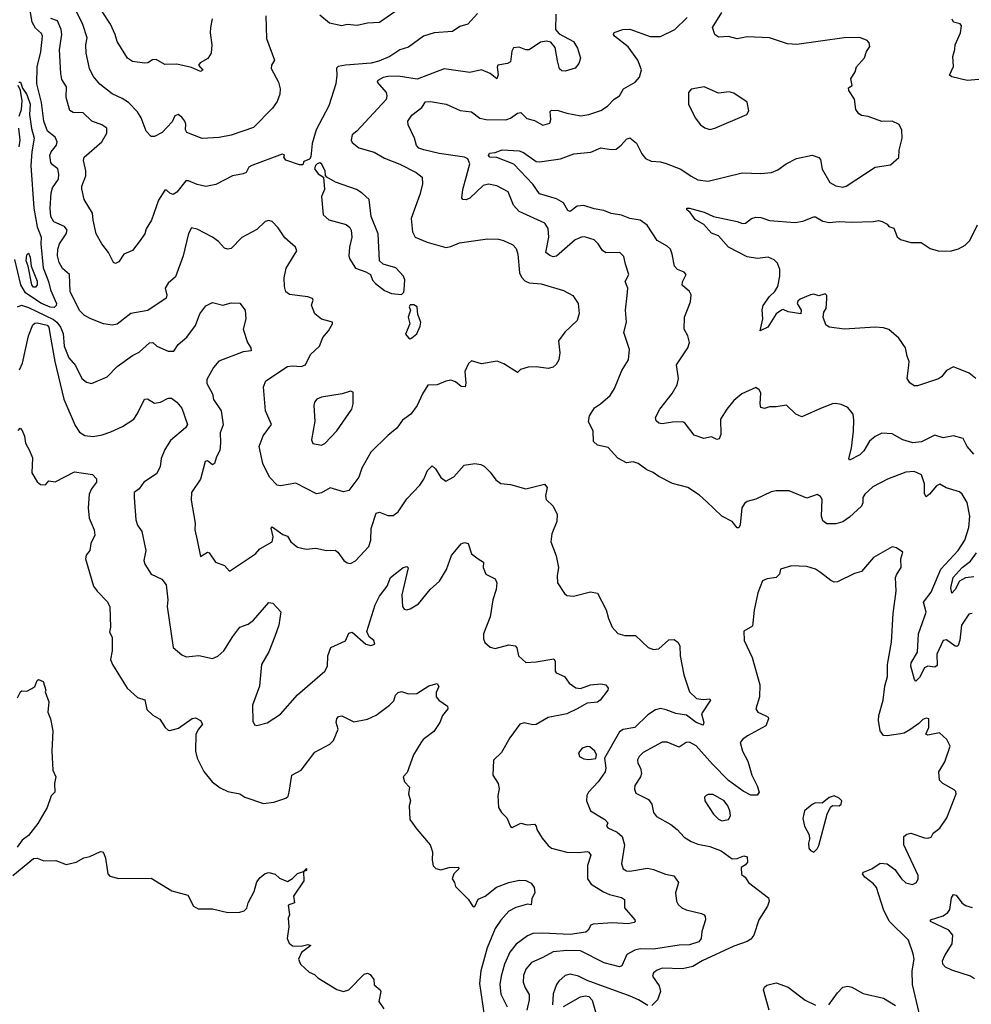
# Model space of a CAD drawing. Extents: x 1995161 to 2088924, y 769148 to 906007.
# Tile 270 of 335: x 2041963 to 2047550, y 859699 to 865482. Entities that reach past the tile are written whole.
import ezdxf

# ---------------------------------------------------------------- set-up
doc = ezdxf.new("R2010")
doc.units = 0

msp = doc.modelspace()

# ---------------------------------------------------------------- linework, layer by layer
at = {"layer": '0CON20XD'}
for points in [[(2045110.9, 865515), (2045108.8, 865425), (2045129.5, 865399.5), (2045215, 865353.8), (2045238, 865315), (2045256.2, 865255), (2045246, 865225), (2045225, 865198), (2045165, 865180), (2045145, 865182), (2045132.7, 865192.7), (2045120.5, 865240.5), (2045107.7, 865317.7), (2045080.7, 865350.7), (2045056.1, 865356.1), (2045020.9, 865349.1), (2044955, 865304.3), (2044935, 865304.4), (2044895, 865320.6), (2044862.6, 865317.4), (2044853.2, 865296.8), (2044844, 865235), (2044827.5, 865225), (2044770, 865215), (2044766.2, 865203.8), (2044773, 865157), (2044765, 865133.8), (2044725.5, 865165.5), (2044675, 865186.7), (2044605, 865171.1), (2044455, 865193.5), (2044296.7, 865133.3), (2044185, 865150.2), (2044125, 865148.9), (2044097.8, 865142.2), (2044065.8, 865125), (2044061.4, 865115), (2044114.2, 865055), (2044118.9, 865035), (2044115, 865013.8), (2043942.9, 864827.1), (2043914.4, 864805), (2043908.5, 864775), (2043915, 864761.4), (2043955, 864729.2), (2044044.3, 864704.3), (2044105, 864668.1), (2044195, 864632.5), (2044290, 864585), (2044325, 864557.5), (2044327.5, 864515), (2044312.9, 864455), (2044260.9, 864315), (2044268.8, 864235), (2044284.7, 864204.7), (2044355, 864175.5), (2044465, 864144.4), (2044495, 864150), (2044545, 864171.1), (2044710, 864195), (2044775, 864192.5), (2044803.3, 864185), (2044858.8, 864158.8), (2044877.9, 864137.9), (2044886.9, 864105), (2044897.7, 863995), (2044908.7, 863968.7), (2044928.7, 863948.7), (2044955, 863936.1), (2045025, 863930), (2045155, 863891.4), (2045211.2, 863861.2), (2045241.2, 863815), (2045247, 863757), (2045235.7, 863715), (2045164.3, 863645.7), (2045126, 863595), (2045134, 863525), (2045128, 863485), (2045112.7, 863457.3), (2045095, 863442), (2045065, 863434), (2044995, 863443.3), (2044948.3, 863441.7), (2044903, 863427), (2044885, 863410), (2044805, 863460), (2044765.7, 863475.7), (2044675, 863460.8), (2044615, 863478.8), (2044597.3, 863462.7), (2044575.8, 863415), (2044583.3, 863346.7), (2044577.5, 863325), (2044555, 863326.7), (2044522.5, 863355), (2044495, 863363.8), (2044465, 863359.2), (2044415, 863337.5), (2044360, 863335), (2044328, 863285), (2044296.2, 863216.2), (2044258.8, 863165), (2044210.9, 863129.1), (2044177.6, 863082.4), (2044125, 863040), (2044025, 862941.2), (2043972.1, 862847.9), (2043954.7, 862795), (2043895, 862717.5), (2043865, 862709.1), (2043785, 862731.4), (2043735, 862702.9), (2043705, 862696.9), (2043585, 862760), (2043495, 862744.4), (2043475, 862747.1), (2043429.7, 862795), (2043390.8, 862875), (2043369.4, 862975), (2043393.1, 863036.9), (2043440.8, 863105), (2043405.6, 863185), (2043394.5, 863325), (2043409.1, 863360.9), (2043535, 863444.3), (2043565, 863449.1), (2043615, 863445.5), (2043640.8, 863455), (2043670.8, 863515), (2043724, 863565), (2043742, 863615), (2043775.5, 863654.5), (2043800, 863695), (2043800, 863705), (2043735, 863722.5), (2043696.2, 863755), (2043676.2, 863805), (2043686.2, 863835), (2043682.5, 863845), (2043655, 863854), (2043547.3, 863867.3), (2043525, 863883.3), (2043517.1, 863915), (2043515.5, 863965), (2043528.1, 864021.9), (2043591.1, 864125), (2043581.4, 864145), (2043519.8, 864199.8), (2043480.3, 864260.3), (2043445, 864296.2), (2043425, 864302), (2043405, 864295.8), (2043355, 864250), (2043266.6, 864203.4), (2043205, 864137.1), (2043185, 864134.3), (2043165, 864140.8), (2043129.3, 864179.3), (2043095, 864204.3), (2043005, 864252.2), (2042971.4, 864258.6), (2042953.8, 864226.2), (2042923.3, 864095), (2042877.9, 863972.1), (2042835, 863933.8), (2042817.1, 863905), (2042826, 863864), (2042823.8, 863846.2), (2042715, 863774.3), (2042615, 863755.7), (2042535, 863694.5), (2042505, 863687.1), (2042455.8, 863695), (2042381.5, 863725), (2042344.4, 863745), (2042315, 863774.4), (2042259.5, 863885), (2042254.7, 863984.7), (2042215, 864020.9), (2042194.2, 864055), (2042185.4, 864095), (2042187.1, 864135), (2042196.4, 864165), (2042236.4, 864225), (2042240.9, 864245), (2042226.4, 864266.4), (2042164.4, 864295), (2042145.5, 864325), (2042142.1, 864375), (2042147.5, 864465), (2042155.5, 864495), (2042190, 864545), (2042193.8, 864575), (2042186.7, 864605), (2042155, 864628.6), (2042145, 864644), (2042140.8, 864685), (2042148.2, 864705), (2042180, 864745), (2042183.3, 864765), (2042171, 864791), (2042126.4, 864826.4), (2042103.8, 864885), (2042090.9, 864995), (2042064.4, 865105), (2042066.2, 865205), (2042086.4, 865293.6), (2042096.4, 865385), (2042090.1, 865400.1), (2042055, 865431.1), (2042036.3, 865466.3), (2042011, 865619)], [(2044651.7, 865518.3), (2044594.4, 865455.6), (2044547.6, 865442.4), (2044505, 865413.1), (2044395.5, 865404.5), (2044334.7, 865385.3), (2044245, 865320.6), (2044195.4, 865304.6), (2044135.2, 865264.8), (2044071.8, 865238.2), (2044027, 865227), (2043875, 865215.4), (2043832.8, 865207.2), (2043823.1, 865196.9), (2043825.5, 865155.5), (2043818.9, 865105), (2043778.6, 864975), (2043704.5, 864835.5), (2043679.2, 864755), (2043673, 864677), (2043665, 864663.3), (2043631.7, 864648.3), (2043625, 864630), (2043605, 864630), (2043526.4, 864656.4), (2043513.6, 864673.6), (2043517.5, 864687.5), (2043505, 864692.5), (2043326.2, 864625), (2043307.5, 864615), (2043292.5, 864585), (2043275, 864576.2), (2043213.3, 864565), (2043115, 864512.9), (2043055, 864501.4), (2043005, 864514.4), (2042955, 864536.2), (2042938, 864535), (2042885, 864469.5), (2042865, 864454.2), (2042845, 864462), (2042825, 864480), (2042815, 864480), (2042777.8, 864422.2), (2042737.5, 864305), (2042705.8, 864254.2), (2042698, 864225), (2042665, 864176.7), (2042624.4, 864125.6), (2042575, 864103.8), (2042545, 864060), (2042525, 864050), (2042513.3, 864055), (2042484.2, 864115), (2042445, 864166.2), (2042412.2, 864225), (2042393.8, 864305), (2042391.1, 864345), (2042341.9, 864425), (2042327.6, 864487.6), (2042327.8, 864505), (2042351.4, 864565), (2042350.8, 864595), (2042337.5, 864655), (2042342, 864675), (2042445, 864764.3), (2042475.6, 864815), (2042474.5, 864844.5), (2042446.2, 864865), (2042386.1, 864886.1), (2042335, 864935.5), (2042276.6, 864936.6), (2042257.9, 864947.9), (2042236.2, 865025), (2042236.9, 865086.9), (2042211.1, 865131.1), (2042205.3, 865165.3), (2042196.4, 865305), (2042210.3, 865395), (2042207.1, 865425), (2042185, 865474.3), (2042145, 865488)], [(2043408.6, 865505), (2043411.7, 865371.7), (2043459.2, 865245), (2043442, 865215), (2043440, 865195), (2043482.2, 865115), (2043491.9, 865075), (2043491.1, 865045), (2043475, 865001.2), (2043447.9, 864962.1), (2043335, 864848.1), (2043205, 864803.3), (2043135, 864790), (2043035, 864783.1), (2042945, 864819.2), (2042936.7, 864835), (2042938.3, 864868.3), (2042932.9, 864885), (2042915, 864910), (2042894.2, 864925.8), (2042873.2, 864916.8), (2042857.3, 864882.7), (2042800.3, 864819.7), (2042755, 864796.2), (2042735, 864796.7), (2042705, 864826.7), (2042677.1, 864905), (2042655, 864940), (2042601.4, 864995), (2042565, 865019.1), (2042505, 865046.4), (2042433.5, 865103.5), (2042395, 865149.2), (2042373.5, 865195), (2042352.7, 865285), (2042352.3, 865335), (2042360, 865375), (2042334, 865454), (2042280.3, 865560.3)], [(2043037.5, 865185), (2043025, 865177.5), (2042971.2, 865201.2), (2042885, 865220.6), (2042815, 865218.8), (2042765, 865247.5), (2042743, 865247), (2042715, 865229.2), (2042695, 865227.1), (2042625, 865236.2), (2042596.7, 865255), (2042535, 865354.2), (2042524.5, 865395), (2042496.2, 865455), (2042443.1, 865535)], [(2044165, 865527.5), (2044075, 865465.8), (2044005, 865461.5), (2043945, 865448.2), (2043885.8, 865454.2), (2043855, 865446.2), (2043781.8, 865461.8), (2043725, 865508)], [(2047565, 862930), (2047526, 862975), (2047502.9, 863022.9), (2047445, 863038.1), (2047385, 863025.8), (2047335, 863042), (2047257.6, 863002.4), (2047206.9, 862996.9), (2047148, 863015), (2047085, 863049.4), (2047025, 863052.9), (2046985, 863034.4), (2046953, 863007), (2046919.9, 862950.1), (2046895, 862925.4), (2046834.4, 862894.4), (2046830.8, 862905), (2046846.4, 862965), (2046858.2, 863065), (2046859.7, 863129.7), (2046855.6, 863165.6), (2046824.4, 863204.4), (2046785, 863222.5), (2046755, 863227.1), (2046735, 863225.6), (2046665, 863198.9), (2046555, 863150), (2046520, 863165), (2046465, 863218.8), (2046405, 863208), (2046365, 863208.8), (2046335, 863198.8), (2046315, 863203.3), (2046310, 863225), (2046315, 863290), (2046305, 863307.5), (2046285, 863322.5), (2046203.3, 863285), (2046155, 863246), (2046114.4, 863195), (2046078.1, 863135), (2046080, 863045), (2046069.7, 863020.3), (2046055, 863016.2), (2046025, 863031.2), (2045978.8, 863021.2), (2045922.6, 863042.6), (2045865.6, 863115.6), (2045855, 863120.8), (2045795, 863118.6), (2045735, 863108.1), (2045715, 863111.4), (2045700, 863125), (2045695.8, 863145), (2045720.8, 863195), (2045794.5, 863285.5), (2045822.6, 863337.4), (2045831.1, 863375), (2045818.6, 863455), (2045886, 863555), (2045896, 863585), (2045886.2, 863625), (2045863.8, 863665), (2045865.7, 863735), (2045900.6, 863825), (2045905.6, 863865), (2045895.8, 863885), (2045853.1, 863923.1), (2045855, 863942.5), (2045876.7, 863985), (2045865, 863998.8), (2045825, 864014.2), (2045806.9, 864035), (2045794.6, 864105), (2045783.5, 864133.5), (2045765, 864151.5), (2045705, 864185.5), (2045646.4, 864275), (2045605, 864303.6), (2045545, 864314.5), (2045495.6, 864334.4), (2045435, 864343.1), (2045391.8, 864361.8), (2045335, 864370.7), (2045275, 864391.2), (2045235, 864386.8), (2045195, 864355.6), (2045181.9, 864361.9), (2045155, 864407.1), (2045115, 864429.7), (2045015, 864458.5), (2044974.8, 864515), (2044863.8, 864633.8), (2044765, 864672.9), (2044723.8, 864675), (2044714.5, 864685), (2044722.2, 864697.8), (2044755, 864701.9), (2044795, 864717.1), (2044895, 864710.8), (2044921, 864701), (2044995, 864649.6), (2045015, 864646.4), (2045137.5, 864665), (2045215.6, 864694.4), (2045316.8, 864703.2), (2045375, 864729.4), (2045435, 864719.5), (2045465, 864720.6), (2045495, 864744), (2045525, 864780.8), (2045545, 864788.8), (2045585, 864756.2), (2045614.7, 864694.7), (2045637.3, 864667.3), (2045670.9, 864650.9), (2045725, 864646.9), (2045757.6, 864637.6), (2045845, 864604.5), (2045905, 864562.2), (2045945, 864542.2), (2046005, 864534.4), (2046205, 864582.5), (2046315, 864578.9), (2046376.6, 864583.4), (2046415, 864599.2), (2046463.8, 864635), (2046523.4, 864666.6), (2046615, 864686.2), (2046655, 864672), (2046665, 864661.2), (2046675, 864604), (2046718.8, 864525), (2046755, 864505.8), (2046795, 864498), (2046816.2, 864505), (2046985, 864615.8), (2047075, 864630), (2047125, 864673.3), (2047126, 864715), (2047143.8, 864785), (2047143, 864833), (2047126.1, 864866.1), (2047085, 864886), (2047025, 864884.3), (2046945, 864914.2), (2046905, 864919.2), (2046889.1, 864929.1), (2046871.2, 864955), (2046863.3, 865015), (2046830, 865065), (2046828.3, 865081.7), (2046850, 865095), (2046842.5, 865135), (2046867.5, 865175), (2046876.7, 865205), (2046922.3, 865257.7), (2046934, 865295), (2046953.8, 865325), (2046951.2, 865345), (2046938.8, 865358.8), (2046895, 865377.5), (2046804.4, 865374.4), (2046525, 865335.3), (2046470.8, 865340.8), (2046365, 865375.6), (2046235, 865381.3), (2046175, 865368.6), (2046125, 865382.5), (2046065, 865379.4), (2046045, 865394.4), (2046030.9, 865435), (2046085, 865523.3)], [(2043093.6, 865486.4), (2043082.5, 865435), (2043080.8, 865405), (2043092, 865335), (2043088, 865285), (2043067, 865253), (2043021.7, 865228.3), (2043012.5, 865215), (2043037.5, 865185)], [(2045175, 864932.1), (2045257, 864917), (2045305, 864925.6), (2045375, 864948.6), (2045415, 864974.2), (2045454, 865015), (2045483.8, 865035), (2045508.6, 865075), (2045576.2, 865115), (2045601.4, 865145), (2045613.2, 865186.8), (2045592.5, 865245), (2045535, 865323.3), (2045456, 865385), (2045450, 865395), (2045452.7, 865407.3), (2045505, 865424.4), (2045545, 865425.4), (2045665, 865382.9), (2045725, 865383.8), (2045809.4, 865425), (2045881.5, 865495)], [(2047595, 865131.2), (2047525, 865123.8), (2047436.1, 865146.1), (2047421.2, 865155), (2047446.1, 865206.1), (2047441.2, 865265), (2047454, 865306), (2047455.8, 865335), (2047486.2, 865405), (2047493.3, 865445), (2047485, 865457.5), (2047445, 865467.5), (2047436.7, 865485)], [(2041957.5, 865115), (2041967.5, 865115), (2041978.9, 865078.9), (2042005, 865043.1), (2042025.1, 864985), (2042021.3, 864925), (2042033.2, 864843.2), (2042048.9, 864785), (2042033.4, 864706.6), (2042028.4, 864625), (2042045.1, 864375), (2042066, 864266), (2042089.4, 864205), (2042086.3, 864165), (2042101.2, 864025), (2042131.7, 863945), (2042143, 863895), (2042178.3, 863815), (2042177.3, 863802.7), (2042165, 863791.9)], [(2041960.3, 864915), (2041973.5, 864955), (2041977.5, 865005), (2041966.9, 865066.9), (2041953.6, 865095)], [(2046015, 864837.5), (2046045, 864844.2), (2046232.5, 864925), (2046243.6, 864946.4), (2046235, 864997.5), (2046155, 865050), (2046128.3, 865058.3), (2046065, 865050), (2045981.7, 865088.3), (2045905, 865073.3), (2045890, 865055), (2045890, 864985), (2045928.8, 864905), (2045960, 864865), (2045985, 864846), (2046015, 864837.5)], [(2047555, 861994.5), (2047535, 861990), (2047492.7, 861925), (2047482.7, 861837.3), (2047473, 861807), (2047465, 861800), (2047455, 861802.5), (2047405, 861840), (2047385, 861836), (2047348.1, 861755), (2047350.4, 861689.6), (2047335, 861679.5), (2047294.2, 861684.2), (2047275, 861675.7), (2047245, 861619.2), (2047225, 861596.2), (2047217, 861607), (2047194.8, 861685), (2047197.5, 861705), (2047233.5, 861766.5), (2047240.5, 861875), (2047285, 862001.2), (2047269.2, 862060.8), (2047315, 862120), (2047370.4, 862255), (2047472.5, 862365), (2047511.8, 862425), (2047535, 862498.8), (2047541.4, 862565), (2047525, 862645.8), (2047495.6, 862695), (2047479.8, 862709.8), (2047401.7, 862731.7), (2047365, 862753.1), (2047345, 862743.6), (2047305, 862694.4), (2047285, 862680), (2047275, 862697.5), (2047274.5, 862755.5), (2047257.9, 862807.9), (2047215, 862827.5), (2047165, 862824.2), (2047057, 862783), (2046972.2, 862737.8), (2046925, 862695.8), (2046913.6, 862676.4), (2046913.6, 862645), (2046905.6, 862625), (2046835, 862559.5), (2046795, 862532.7), (2046755, 862521.8), (2046700.9, 862520.9), (2046678.3, 862538.3), (2046670, 862565), (2046674.2, 862664.2), (2046665, 862681.2), (2046645, 862693.8), (2046585, 862671.2), (2046480, 862715), (2046405, 862715.7), (2046375, 862709.2), (2046285, 862665.8), (2046235, 862652.9), (2046218.7, 862641.3), (2046203.5, 862615), (2046192, 862515), (2046185, 862496.7), (2046175, 862496.7), (2046145.5, 862535.5), (2046085, 862566), (2045995, 862651.4), (2045955, 862688.6), (2045885, 862734), (2045795, 862757.5), (2045715, 862798.6), (2045682.5, 862822.5), (2045645, 862837.3), (2045595, 862875.5), (2045565, 862884.3), (2045525, 862879.4), (2045475, 862907.3), (2045418.8, 862968.8), (2045355, 862982.5), (2045331.9, 863005), (2045330, 863065), (2045301.9, 863121.9), (2045308.1, 863155), (2045337.8, 863202.2), (2045373.8, 863225), (2045429.2, 863275), (2045454.2, 863315.8), (2045497.6, 863422.4), (2045537.1, 863485), (2045542.9, 863545), (2045510, 863645), (2045525.7, 863705), (2045519.4, 863775), (2045528.9, 863861.1), (2045534.4, 863905), (2045518.1, 863945), (2045540, 863985), (2045519.2, 864045), (2045510.8, 864090.8), (2045486.7, 864115), (2045405, 864112.2), (2045385, 864127.1), (2045359.4, 864165), (2045335, 864188.1), (2045285.5, 864205.5), (2045265, 864205.6), (2045225, 864188.6), (2045115, 864093.6), (2045095, 864090), (2045075, 864096.8), (2045052.7, 864115), (2045070.3, 864205), (2045065.2, 864255.2), (2045046.4, 864286.4), (2044895.9, 864355.9), (2044861.7, 864391.7), (2044831.2, 864471.2), (2044765, 864506), (2044715, 864515.8), (2044685, 864508.6), (2044605, 864434.2), (2044585, 864424.3), (2044565, 864426.2), (2044559.2, 864435), (2044564.7, 864485.3), (2044586.8, 864563.2), (2044605.6, 864635), (2044593.8, 864665), (2044573.8, 864673.8), (2044425, 864695.2), (2044335, 864716.8), (2044307, 864727), (2044292.3, 864742.3), (2044280.6, 864785), (2044244.5, 864865), (2044241.8, 864885), (2044265, 864921.4), (2044323.2, 864966.8), (2044345, 865000), (2044375, 865002.2), (2044466.1, 864986.1), (2044548.3, 864948.3), (2044615, 864941.5), (2044665, 864902.5), (2044702.5, 864895), (2044817.3, 864892.7), (2044845, 864902.7), (2044885, 864932.5), (2044905, 864936.9), (2044940.5, 864900.5), (2044985, 864890.6), (2045035, 864863.3), (2045076, 864875), (2045081.9, 864895), (2045078, 864942), (2045085, 864950), (2045125, 864948.9), (2045175, 864932.1)], [(2041959.1, 864735), (2041965.8, 864775), (2041957.1, 864845)], [(2044205, 863867.5), (2044217.7, 863882.3), (2044220, 863895), (2044223.6, 863953.6), (2044216.7, 863975), (2044171.2, 864025), (2044097.5, 864045), (2044075.9, 864065.9), (2044067.1, 864225), (2044025.8, 864325), (2044014, 864425), (2043973.7, 864463.7), (2043940, 864485), (2043817.4, 864527.4), (2043766.7, 864556.7), (2043757.5, 864567.5), (2043755.8, 864595), (2043735, 864636.2), (2043725, 864641.2), (2043710, 864635), (2043700, 864625), (2043693.8, 864605), (2043715, 864576.7), (2043747.5, 864557.5), (2043752, 864485), (2043735.8, 864444.2), (2043744.2, 864335), (2043777.1, 864307.1), (2043878.8, 864278.8), (2043900.5, 864260.5), (2043908.8, 864245), (2043913.8, 864205), (2043899.2, 864145), (2043896, 864095), (2043900.8, 864075), (2043935, 864023.3), (2043995, 864001.2), (2044023.3, 863985), (2044035, 863952.5), (2044051.7, 863931.7), (2044105, 863891.2), (2044145, 863874), (2044205, 863867.5)], [(2047576, 863375), (2047536.7, 863405), (2047445, 863443.3), (2047405, 863422), (2047375.8, 863385), (2047357.7, 863372.3), (2047235, 863332.2), (2047215, 863331.1), (2047189.3, 863349.3), (2047174.2, 863374.2), (2047180.8, 863435), (2047186, 863475), (2047172.5, 863505), (2047163.8, 863555), (2047125, 863611.2), (2047065, 863661.4), (2047035, 863671.9), (2046985, 863676.9), (2046805, 863664.2), (2046715.9, 863675.9), (2046695, 863690), (2046681.2, 863735), (2046683.3, 863765), (2046697.5, 863785), (2046702.5, 863845), (2046701.7, 863861.7), (2046691.7, 863871.7), (2046655, 863860), (2046625, 863868.8), (2046605, 863866), (2046545, 863841.2), (2046531.2, 863828.8), (2046528, 863815), (2046551.2, 863775), (2046550, 863755), (2046475, 863766.2), (2046445, 863778.8), (2046435, 863776.2), (2046405, 863753.8), (2046355.8, 863675), (2046310, 863655), (2046325.6, 863724.4), (2046321.9, 863778.1), (2046327, 863803), (2046364.4, 863855.6), (2046396, 863885), (2046414, 863915), (2046426.2, 863975), (2046426, 864015), (2046411.4, 864051.4), (2046391.9, 864071.9), (2046356.4, 864086.4), (2046295, 864078.9), (2046235, 864090), (2046123.8, 864145), (2046065, 864213.3), (2046025, 864228.8), (2045979.1, 864279.1), (2045928.8, 864308.8), (2045900, 864350), (2045880, 864365), (2045880, 864375), (2045895, 864375.8), (2045981.9, 864351.9), (2046035.6, 864325.6), (2046175, 864295.8), (2046206.1, 864283.9), (2046225, 864286.7), (2046260, 864315), (2046285, 864322.5), (2046315, 864320), (2046365, 864303.3), (2046515, 864290.4), (2046561.7, 864298.3), (2046625, 864324.3), (2046635, 864324.2), (2046679.1, 864299.1), (2046715, 864290.8), (2046775, 864297.1), (2046845, 864292.9), (2046976.7, 864296.7), (2047005, 864302), (2047025.8, 864295.8), (2047055, 864280), (2047066.4, 864266.4), (2047095, 864256.7), (2047115, 864206.7), (2047135, 864190), (2047195, 864174), (2047255, 864173.8), (2047308.8, 864138.8), (2047355, 864123.3), (2047425, 864123.1), (2047475, 864135.6), (2047513.4, 864156.6), (2047540.8, 864185), (2047586.4, 864276.4)], [(2042165, 863791.9), (2042142.7, 863792.7), (2042086.8, 863816.8), (2041998, 863878), (2041968.9, 863925), (2041935, 864072.5)], [(2042045, 863910.8), (2042034.1, 863924.1), (2042013.4, 864033.4), (2042002, 864065), (2042005, 864100), (2042015, 864111.2), (2042025, 864086.2), (2042030.8, 864035), (2042065, 863946), (2042064.7, 863925), (2042055, 863911.1), (2042045, 863910.8)], [(2041949.5, 863795), (2041974, 863806), (2042015, 863792.3), (2042161.9, 863721.9), (2042181.3, 863705), (2042202.3, 863675), (2042217.9, 863637.9), (2042223.8, 863565), (2042250.8, 863495), (2042290.8, 863450.8), (2042328.8, 863375), (2042355, 863352), (2042385, 863344.2), (2042476.7, 863385), (2042535, 863445.8), (2042625, 863508.8), (2042665, 863529.2), (2042725, 863584.4), (2042745, 863585.7), (2042768.8, 863565), (2042835, 863534.2), (2042867.5, 863535), (2042893.8, 863575), (2042943.5, 863616.5), (2042995.5, 863685), (2043021.1, 863755), (2043055, 863802), (2043095, 863820), (2043155, 863804.2), (2043205, 863818), (2043255, 863816.7), (2043286.2, 863775), (2043290, 863725), (2043275.8, 863665), (2043300, 863585), (2043320, 863555), (2043323, 863537), (2043275, 863530.4), (2043133.1, 863476.9), (2043100.7, 863439.3), (2043061.6, 863368.4), (2043061.7, 863345), (2043095.2, 863285), (2043101.4, 863251.4), (2043145.5, 863185), (2043158.1, 863101.9), (2043139.2, 863055), (2043142.6, 862997.4), (2043137.9, 862952.1), (2043118, 862915), (2043107.5, 862875), (2043095, 862868), (2043065, 862890), (2043052.7, 862887.3), (2043025, 862784), (2042971.9, 862705), (2042970.5, 862660.5), (2042994, 862525), (2042991.2, 862485), (2043005.5, 862424.5), (2043025, 862330), (2043065, 862353.8), (2043075, 862350), (2043113.3, 862295), (2043165.7, 862275.7), (2043195, 862243.8), (2043346.7, 862345), (2043373.8, 862375), (2043445.3, 862414.7), (2043451.8, 862445), (2043440, 862495), (2043445, 862502.5), (2043508, 862458), (2043535, 862448), (2043554.7, 862414.7), (2043595, 862384.4), (2043645, 862372.2), (2043702.1, 862377.9), (2043765, 862364), (2043815, 862366.2), (2043830, 862355), (2043866.7, 862305), (2043885, 862292), (2043905, 862288.8), (2043935, 862303.8), (2044012.4, 862387.6), (2044024.4, 862425), (2044025.8, 862494.2), (2044056.7, 862583.3), (2044075, 862588.9), (2044125, 862570), (2044155, 862570), (2044185, 862592), (2044235, 862667.5), (2044312.4, 862747.6), (2044336.1, 862783.9), (2044356.4, 862833.6), (2044385, 862861.2), (2044404.3, 862844.3), (2044435, 862793.8), (2044465, 862771.2), (2044512.4, 862797.6), (2044573.1, 862865), (2044635.5, 862875.5), (2044670.2, 862870.2), (2044689.8, 862859.8), (2044725.8, 862825), (2044759.1, 862779.1), (2044787.7, 862757.7), (2044845, 862751.4), (2044935, 862726.9), (2045045, 862753.8), (2045059.2, 862735), (2045050.8, 862685), (2045054.2, 862664.2), (2045094.1, 862624.1), (2045118.6, 862575), (2045116.7, 862535), (2045087.7, 862462.3), (2045081.2, 862415), (2045112.3, 862332.3), (2045122.5, 862285), (2045125.8, 862265), (2045118.8, 862215), (2045121.2, 862175), (2045160.8, 862110.8), (2045175, 862100), (2045215, 862096.2), (2045315, 862122), (2045355, 862113.3), (2045406.8, 862016.8), (2045419.2, 861965), (2045440.8, 861915), (2045475, 861876), (2045515, 861864.2), (2045577.5, 861865), (2045653.3, 861795), (2045685, 861782), (2045715, 861787.5), (2045775, 861840), (2045805, 861842), (2045826.4, 861826.4), (2045839.2, 861805), (2045841.4, 861745), (2045862.5, 861635), (2045896.2, 861535), (2045936.7, 861495), (2045975, 861488.6), (2046015, 861492.5), (2046018.8, 861485), (2045966.9, 861405), (2045980.5, 861355), (2045975, 861338), (2045935, 861354.6), (2045877.8, 861397.8), (2045815, 861407.1), (2045759, 861429), (2045725, 861436.3), (2045695, 861428), (2045650.6, 861399.4), (2045575, 861325.5), (2045506.4, 861313.6), (2045485, 861300), (2045396, 861145), (2045404.2, 861085), (2045400.8, 861065), (2045359.2, 861005), (2045302.5, 860945), (2045292.5, 860925), (2045290.8, 860895), (2045314.4, 860835), (2045398.6, 860785), (2045416, 860765), (2045407.5, 860745), (2045416.7, 860735), (2045470.9, 860710.9), (2045500, 860685), (2045513.1, 860635), (2045497.1, 860525), (2045506.2, 860495), (2045525, 860482.9), (2045545, 860481.4), (2045648.1, 860498.1), (2045685, 860490.8), (2045755, 860462.5), (2045802.7, 860452.7), (2045830, 860415), (2045813.2, 860353.2), (2045818.6, 860305), (2045829.2, 860285), (2045850, 860265), (2045875, 860253.3), (2045965, 860233.3), (2045982, 860225), (2045988.1, 860215), (2045989.5, 860195), (2045967, 860127), (2045964.5, 860085), (2045951.1, 860065), (2045895, 860048.9), (2045835, 860045.7), (2045685, 860022.7), (2045605, 860025.3), (2045575, 860016.9), (2045528.3, 859991.7), (2045497.5, 859925), (2045485, 859918.6), (2045395, 859941.8), (2045255, 860013.3), (2045175.3, 860015.3), (2045095, 860008.2), (2045035, 859973.6), (2044967.5, 859945), (2044934.7, 859905.3), (2044920.8, 859869.2), (2044918.6, 859828.6), (2044930, 859795), (2044953.3, 859756.7), (2044954.7, 859725), (2044941.3, 859665)], [(2044255, 863607.5), (2044265, 863612.5), (2044295, 863637.5), (2044315, 863682.5), (2044318, 863705), (2044300.7, 863750.7), (2044296.1, 863796.1), (2044276.4, 863806.4), (2044255, 863807.5), (2044250, 863795), (2044257.5, 863775), (2044243.3, 863735), (2044253.3, 863695), (2044227.5, 863635), (2044245, 863612.5), (2044255, 863607.5)], [(2041961.5, 863425), (2041980, 863465), (2042014.2, 863625), (2042041.1, 863688.9), (2042051.1, 863698.9), (2042065, 863700.5), (2042125, 863688.4), (2042133.9, 863675), (2042139.4, 863639.4), (2042170.3, 863475), (2042222.8, 863252.8), (2042289.4, 863099.4), (2042315, 863059.4), (2042345, 863038.9), (2042394.5, 863034.5), (2042446.9, 863043.1), (2042498.7, 863061.3), (2042566.8, 863093.2), (2042633.6, 863136.4), (2042655, 863168), (2042695, 863253.8), (2042712.5, 863255), (2042755, 863230.5), (2042788.8, 863235), (2042835, 863259.1), (2042855, 863258.8), (2042885.3, 863235), (2042915, 863200), (2042948.9, 863105), (2042935.6, 863085), (2042848.8, 863011.2), (2042815, 862957.5), (2042793.8, 862905), (2042787.5, 862855), (2042765.4, 862815), (2042691.9, 862765), (2042665, 862725.8), (2042636, 862705), (2042634.5, 862675.5), (2042644.6, 862545), (2042655, 862513.8), (2042679.2, 862475), (2042704.2, 862365), (2042692.5, 862305), (2042697.5, 862285), (2042734.6, 862224.6), (2042796.6, 862196.6), (2042822.3, 862162.3), (2042832, 862075), (2042829.2, 862035), (2042864, 861795), (2042915, 861751.2), (2042940.3, 861740.3), (2043015, 861747.5), (2043095, 861729.2), (2043125.4, 861744.6), (2043160.8, 861775), (2043215, 861860), (2043255.9, 861914.1), (2043305, 861932), (2043335.4, 861954.6), (2043425, 862058.8), (2043450, 862055), (2043496.2, 862005), (2043484.4, 861925), (2043461.4, 861858.6), (2043425, 861770), (2043383.1, 861695), (2043371.7, 861568.3), (2043329.2, 861455), (2043331.7, 861361.7), (2043340.7, 861340.7), (2043355, 861336.7), (2043415, 861351.2), (2043495, 861402.5), (2043595, 861516.2), (2043755, 861655.7), (2043769.2, 861685), (2043773.1, 861745), (2043789.2, 861795), (2043875, 861832.9), (2043895, 861879.2), (2043915, 861884.5), (2043995, 861814), (2044025, 861805.5), (2044047.5, 861815), (2044042.9, 861835), (2044015, 861856.9), (2044000.5, 861889.5), (2044050, 862045), (2044074.8, 862095.2), (2044119.5, 862155), (2044140, 862205), (2044215, 862264), (2044235, 862270), (2044243, 862263), (2044205.8, 862104.2), (2044211.2, 862035), (2044220.7, 862020.7), (2044235, 862016.7), (2044255, 862021.2), (2044305, 862051.2), (2044372.5, 862135), (2044428, 862185), (2044468, 862252), (2044497.5, 862335), (2044555, 862404.2), (2044575, 862412), (2044595.8, 862405.8), (2044616.2, 862345), (2044655, 862315.8)], [(2043735, 862983.8), (2043755, 862992), (2043825, 863067.1), (2043913.8, 863195), (2043921.2, 863225), (2043920, 863295), (2043905, 863300), (2043856.1, 863283.9), (2043734.4, 863265.6), (2043707.7, 863252.3), (2043693.8, 863235), (2043690, 863215), (2043695.6, 863124.4), (2043676, 863015), (2043685, 862993.3), (2043735, 862983.8)], [(2041955, 863068.8), (2041965, 863083.3), (2041978.3, 863068.3), (2041991.9, 863035), (2041996.2, 862995), (2042020.8, 862950.8)], [(2042020.8, 862950.8), (2042037.7, 862907.7), (2042035, 862820), (2042065, 862766.7), (2042085, 862751.2), (2042115, 862750), (2042135, 862772.5), (2042171.7, 862768.3), (2042284.1, 862825.9), (2042390.8, 862810.8), (2042413.8, 862785), (2042414, 862765), (2042385, 862726), (2042370.8, 862695), (2042365.4, 862614.6), (2042370.8, 862555), (2042400.6, 862485), (2042404.4, 862455), (2042381.4, 862405), (2042374.2, 862365), (2042353.6, 862336.4), (2042349.2, 862315), (2042395.7, 862155), (2042417.1, 862125), (2042477.5, 862065), (2042492.2, 862035), (2042496.2, 861913.8), (2042491.2, 861885), (2042506, 861855), (2042506, 861775), (2042496.7, 861725), (2042508.8, 861695), (2042575, 861586.2), (2042595, 861556.2), (2042655, 861501.2), (2042696.8, 861486.8), (2042709.7, 861429.7), (2042745, 861398), (2042785, 861373.3), (2042816.7, 861325), (2042835, 861310), (2042845, 861306.7), (2042895, 861320), (2042975, 861378.1), (2042995, 861381.4), (2043024, 861365), (2043036, 861345), (2043012, 861315), (2042998, 861285), (2042996, 861185), (2043005.8, 861145), (2043045, 861066.2), (2043092.5, 861005), (2043139.8, 860969.8), (2043185, 860949.2), (2043255, 860935.8), (2043285, 860916.2), (2043395, 860878.8), (2043455, 860886.7), (2043525, 860908.8), (2043538.3, 860921.7), (2043545.6, 860944.4), (2043560, 861045), (2043615, 861074), (2043695, 861180), (2043783.2, 861226.8), (2043805, 861248.8), (2043832, 861315), (2043820.5, 861355), (2043824.4, 861375), (2043835, 861389.2), (2043855, 861393.8), (2043925, 861358.8), (2044005, 861374.2), (2044055, 861398), (2044133.8, 861455), (2044158.9, 861481.1), (2044168.9, 861515), (2044185, 861531.1), (2044205, 861535.6), (2044245, 861522), (2044295, 861524.2), (2044365, 861570), (2044415, 861582.5), (2044423.3, 861565), (2044408.8, 861531.2), (2044408, 861505), (2044423.8, 861485), (2044475, 861450), (2044477.5, 861435), (2044445.5, 861394.5), (2044429.4, 861355), (2044395, 861300.8), (2044332, 861255), (2044317.5, 861235), (2044275, 861163.8), (2044238.8, 861061.2), (2044214, 861035), (2044222.5, 861005), (2044252.5, 860975), (2044246.7, 860935), (2044256.7, 860895), (2044248.8, 860865), (2044253.8, 860785), (2044295, 860726.7), (2044373.3, 860635), (2044386, 860595), (2044384, 860545), (2044391.4, 860511.4), (2044405.7, 860495.7), (2044435, 860489.6), (2044485, 860502.5), (2044538.8, 860505), (2044542, 860495), (2044511.5, 860465), (2044502.5, 860435), (2044516.7, 860415), (2044521.7, 860391.7), (2044595.6, 860315.6), (2044625, 860271.2), (2044635, 860273.3), (2044655, 860317.5), (2044695, 860334.4), (2044762.9, 860387.1), (2044835, 860415.4), (2044895, 860428.6), (2044935, 860425.8), (2044965, 860411.2), (2044983.3, 860385), (2044988, 860355), (2044970.7, 860319.3), (2044966, 860284), (2044945, 860286.7), (2044875, 860268), (2044834.5, 860245.5), (2044787.4, 860192.6), (2044755.5, 860145), (2044708.3, 860031.7), (2044670.4, 859895), (2044662.1, 859822.1), (2044692.4, 859622.4)], [(2047252.5, 859615), (2047204.3, 859815), (2047203.1, 859895), (2047214.3, 859965), (2047209.4, 859995), (2047180.6, 860075), (2047068.1, 860188.1), (2047033.8, 860255), (2046992.7, 860385), (2046975.8, 860405.8), (2046924.2, 860445), (2046911.2, 860465), (2046917.5, 860475), (2046965, 860494.3), (2047015, 860528.1), (2047055, 860523.1), (2047100.4, 860490.4), (2047140, 860435), (2047165, 860412.9), (2047205, 860402.9), (2047228.8, 860415), (2047237.5, 860435), (2047237.1, 860455), (2047154.7, 860634.7), (2047154.5, 860685.5), (2047170.9, 860699.1), (2047195, 860704.3), (2047275, 860677.5), (2047295, 860674.2), (2047315, 860681.2), (2047326.2, 860705), (2047365.6, 860734.4), (2047405.5, 860794.5), (2047461.2, 860935), (2047459.2, 860949.2), (2047448.8, 860958.8), (2047382.5, 860995), (2047362.5, 861015), (2047358.8, 861065), (2047395, 861123.3), (2047426.2, 861215), (2047406.2, 861255), (2047363.9, 861293.9), (2047295, 861280), (2047282.5, 861285), (2047301.4, 861325), (2047300, 861375), (2047285, 861378.6), (2047265, 861372.5), (2047242.4, 861347.6), (2047188.7, 861311.3), (2047155, 861290.8), (2047135, 861287.1), (2047055, 861275.6), (2047035, 861278.6), (2047015.4, 861305.4), (2047005.3, 861365.3), (2047007.5, 861395), (2047031.8, 861485), (2047042.8, 861567.2), (2047058.9, 861625), (2047057.8, 861695), (2047080.5, 861825), (2047090.9, 861995), (2047109.4, 862125), (2047105.6, 862205), (2047111.9, 862225), (2047138.2, 862265), (2047136.9, 862315), (2047147.5, 862355), (2047110.7, 862380.7), (2047085, 862386.7), (2046975, 862323.8), (2046905, 862241.2), (2046865, 862230), (2046765, 862180), (2046745, 862178), (2046725, 862187.5), (2046665.5, 862235.5), (2046635.5, 862255.5), (2046585, 862270), (2046493.9, 862273.9), (2046430, 862255), (2046423.3, 862225), (2046405, 862206.7), (2046352.4, 862197.6), (2046325, 862186), (2046295.7, 862115), (2046274.2, 862014.2), (2046265, 861920), (2046215, 861890), (2046216, 861835), (2046263.3, 861735), (2046307.5, 861575), (2046305.9, 861504.1), (2046284, 861435), (2046296.7, 861415), (2046344.1, 861394.1), (2046357.5, 861385), (2046360, 861375), (2046343.8, 861335), (2046236.7, 861275), (2046206.1, 861253.9), (2046193.9, 861236.1), (2046207.1, 861185), (2046237, 861127), (2046261.5, 861045), (2046292.1, 860982.1), (2046304.3, 860945), (2046292.7, 860927.3), (2046255, 860927.3), (2046210.3, 860950.3), (2046125, 861014.2), (2046029.8, 861109.8), (2045935, 861217.1), (2045895, 861239.5), (2045875, 861237.1), (2045835, 861210), (2045765, 861237.8), (2045735, 861238.1), (2045622.6, 861177.4), (2045599.2, 861155), (2045590.6, 861135), (2045591.9, 861115), (2045606.9, 861085), (2045613.1, 861055), (2045607.1, 861035), (2045574.4, 860985), (2045571.7, 860961.7), (2045579.7, 860939.7), (2045655, 860902.5), (2045674.3, 860875), (2045684.2, 860825), (2045701.7, 860801.7), (2045785, 860754.3), (2045824, 860725), (2045865, 860681.4), (2045905, 860655.7), (2045945, 860640), (2046015, 860626.2), (2046081.3, 860601.3), (2046145, 860554), (2046175, 860556), (2046215, 860571.4), (2046234.2, 860564.2), (2046236.4, 860533.6), (2046225, 860518.8), (2046198.3, 860501.7), (2046201.7, 860461.7), (2046222.5, 860445), (2046242.5, 860415), (2046360, 860325), (2046363.3, 860305), (2046354, 860275), (2046302.5, 860195), (2046273.8, 860105), (2046255, 860081.2), (2046235, 860068), (2046155, 860040), (2045969.2, 859955), (2045915, 859921.9), (2045855, 859906.9), (2045735, 859911.9), (2045705, 859899.2), (2045685, 859883.8), (2045679.2, 859865), (2045718, 859808), (2045725.6, 859775), (2045706.7, 859725), (2045675, 859692.5)], [(2047565, 862208.9), (2047515, 862204.7), (2047481.1, 862185), (2047455, 862135.8), (2047435, 862113.3), (2047430, 862145), (2047444.3, 862205), (2047496.5, 862265), (2047545, 862302.1), (2047579.8, 862350.2)], [(2044655, 862315.8), (2044686.7, 862295), (2044684.1, 862264.1), (2044698.8, 862225), (2044755, 862198.8), (2044764.2, 862175), (2044760, 862135), (2044740, 862075), (2044725.6, 861975), (2044685.6, 861875), (2044685.6, 861845), (2044694.5, 861824.5), (2044725.6, 861795.6), (2044755, 861788.1), (2044835, 861809.4), (2044872.5, 861805), (2044882.3, 861792.3), (2044892, 861745), (2044935, 861705.6), (2044995, 861709.6), (2045098.6, 861728.6), (2045107.5, 861715), (2045106.4, 861656.4), (2045112.5, 861645), (2045161.2, 861625), (2045188.6, 861585), (2045228.6, 861558.6), (2045255, 861554.5), (2045314.4, 861574.4), (2045375, 861582), (2045405, 861576), (2045418, 861555), (2045416.2, 861545), (2045371.2, 861485), (2045355, 861474.4), (2045295, 861468.4), (2045235, 861434.6), (2045175, 861404.3), (2045066.3, 861383.7), (2044995, 861342.5), (2044975, 861340), (2044925, 861352.5), (2044900, 861345), (2044841.2, 861265), (2044791.7, 861178.3), (2044745, 861132.5), (2044740, 861045), (2044772, 860995), (2044778, 860965), (2044770, 860925), (2044773.8, 860855), (2044792.5, 860825), (2044823.6, 860793.6), (2044843.6, 860743.6), (2044855, 860737.5), (2044905, 860762), (2044943, 860753), (2044985, 860756.2), (2044996.1, 860746.1), (2045000, 860725), (2045030.8, 860675), (2045065, 860631.2), (2045085, 860616), (2045175, 860593.1), (2045245, 860591.1), (2045295, 860596.7), (2045305, 860592.5), (2045317.1, 860575), (2045295.7, 860515), (2045297.1, 860435), (2045317.5, 860405), (2045389.7, 860359.7), (2045425, 860344.1), (2045496, 860326), (2045514, 860315), (2045512.9, 860265), (2045574, 860195), (2045576.7, 860185), (2045570.5, 860179.5), (2045535, 860171.8), (2045445, 860176.9), (2045330, 860170), (2045315.6, 860164.4), (2045300, 860135), (2045286.7, 860123.3), (2045195, 860109), (2045032.2, 860117.8), (2044975.9, 860114.1), (2044945, 860101.8), (2044877.7, 860052.3), (2044841.2, 860005), (2044810.3, 859935), (2044790, 859865), (2044782.5, 859815), (2044787.7, 859757.7), (2044824.6, 859685)], [(2041950.5, 861499.5), (2041967.5, 861535), (2041975, 861540), (2042005, 861537.5), (2042035, 861553.3), (2042052.5, 861565), (2042065, 861600), (2042073, 861607), (2042100, 861595), (2042116.7, 861545), (2042112.5, 861535), (2042133.3, 861475), (2042128.8, 861415), (2042144, 861375), (2042157.1, 861305), (2042151.1, 861185), (2042158.1, 861075), (2042176, 861035), (2042168, 860995), (2042170, 860945), (2042147.3, 860922.7), (2042124.2, 860855), (2042068.6, 860761.4), (2042015, 860690), (2041977.3, 860662.7), (2041947.5, 860622.5)], [(2045305, 861137.5), (2045345, 861143.3), (2045348.8, 861165), (2045338.8, 861185), (2045310.5, 861210.5), (2045295, 861212.5), (2045265.8, 861204.2), (2045243.8, 861175), (2045250, 861155), (2045275, 861141.4), (2045305, 861137.5)], [(2046085, 860777.1), (2046125, 860784.2), (2046135.8, 860805), (2046132.2, 860835), (2046121.1, 860865), (2046098.1, 860895), (2046035, 860931.4), (2046005, 860932), (2045993.3, 860925), (2045983.8, 860915), (2045986, 860895), (2046035.8, 860815), (2046065, 860787.1), (2046085, 860777.1)], [(2046625, 860592.5), (2046645, 860612.5), (2046655, 860632.5), (2046704.2, 860815.8), (2046723, 860857), (2046735, 860867.5), (2046775, 860863.8), (2046786.2, 860875), (2046790, 860895), (2046775, 860910), (2046745, 860922.5), (2046715, 860913.3), (2046675, 860880), (2046635, 860882.5), (2046615, 860873.3), (2046571.4, 860835), (2046560.5, 860790.5), (2046571.2, 860745), (2046598.8, 860695), (2046600.7, 860669.3), (2046593.3, 860645), (2046597, 860617), (2046605, 860602.5), (2046625, 860592.5)], [(2041923.6, 860456.4), (2042045, 860555.5), (2042065, 860558.1), (2042105, 860541.9), (2042175, 860544.4), (2042235, 860520), (2042295, 860533.8), (2042340.2, 860559.8), (2042375, 860567.5), (2042437, 860597), (2042450, 860595), (2042457.5, 860585), (2042467.1, 860557.1), (2042480, 860465), (2042491.7, 860451.7), (2042545, 860438.6), (2042735, 860439), (2042856.2, 860365)], [(2042856.2, 860365), (2042949.4, 860339.4), (2042984, 860275), (2043010.7, 860260.7), (2043095, 860258.9), (2043185, 860237.7), (2043255, 860239.6), (2043281.3, 860248.7), (2043295.9, 860264.1), (2043304.7, 860295.3), (2043338.7, 860361.3), (2043355, 860418), (2043375, 860443.8), (2043405, 860467.5), (2043425, 860472.5), (2043462.5, 860462.5), (2043489.3, 860439.3), (2043535, 860421.2), (2043565, 860438.8), (2043595, 860468), (2043630, 860480), (2043647, 860497), (2043647.5, 860485), (2043630, 860480), (2043632, 860425), (2043570.8, 860335), (2043575.9, 860294.1), (2043538.3, 860281.7), (2043546.7, 860225), (2043540, 860205), (2043544, 860155), (2043533.8, 860085), (2043545, 860057.5), (2043565, 860043.3), (2043615, 860041.1), (2043655, 860050), (2043672.5, 860045), (2043616.8, 860003.2), (2043600.8, 859965), (2043612.5, 859935), (2043661.7, 859888.3), (2043693.6, 859873.6), (2043712.5, 859855), (2043825.8, 859785.8), (2043865, 859774.2), (2043895.8, 859784.2), (2043985, 859876.7), (2044005, 859882.5), (2044020, 859875), (2044042.5, 859845), (2044044, 859814), (2044080, 859785), (2044083.3, 859775), (2044072.5, 859715), (2044101.7, 859671.7)], [(2047568.3, 859848.3), (2047545, 859863.8), (2047435, 859898.9), (2047397.9, 859917.9), (2047382.5, 859935), (2047381.5, 859955), (2047394.7, 859985.3), (2047438.1, 860055), (2047440.6, 860105), (2047417.5, 860135), (2047310, 860185), (2047310, 860195), (2047385, 860218.8), (2047412.1, 860237.9), (2047423.3, 860256.7), (2047434.6, 860325), (2047445, 860344), (2047460.7, 860340.7), (2047495, 860294.3), (2047515, 860279.4), (2047555, 860266.9)], [(2045651.1, 859691.1), (2045596.2, 859725), (2045546.5, 859746.5), (2045295, 859839.1), (2045243.8, 859865), (2045195, 859876.4), (2045165, 859867.3), (2045128.9, 859835), (2045114.5, 859815), (2045095, 859760), (2045090.8, 859695)], [(2046363.1, 859665), (2046329.2, 859785), (2046335, 859800), (2046348.8, 859811.2), (2046405, 859826), (2046475, 859800), (2046575, 859724), (2046635, 859694)], [(2046713.8, 859695), (2046765, 859766.7), (2046795, 859798.8), (2046825, 859806), (2046849.1, 859799.1), (2046915, 859762.5), (2047035, 859736), (2047105, 859691.2)], [(2045155, 859685.7), (2045255, 859742.2), (2045285, 859748.1), (2045304.4, 859744.4), (2045323.4, 859723.4), (2045344.5, 859655)]]:
    msp.add_lwpolyline(points, dxfattribs=at)

doc.saveas('drawing.dxf')
